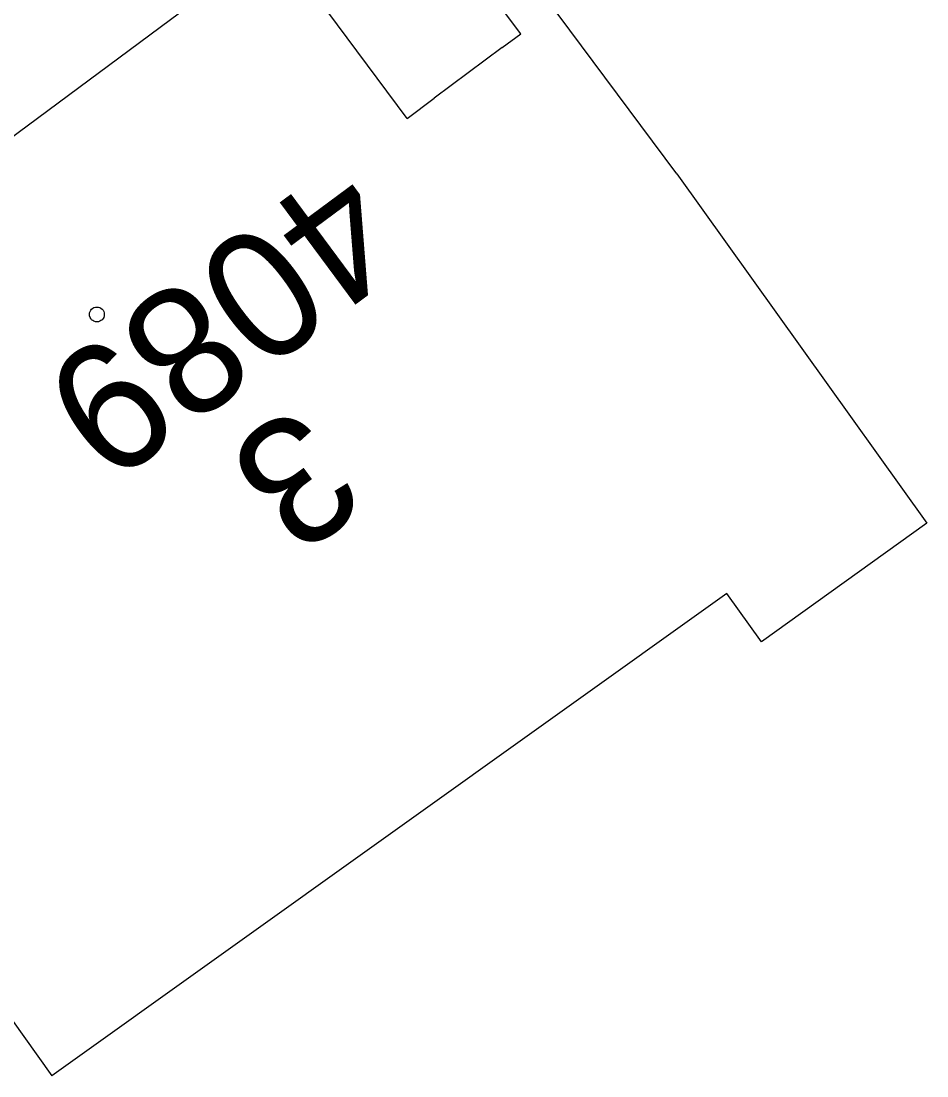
# Model space of a CAD drawing. Extents: x -668867 to -667827, y -1131943 to -1131019.
# Drawn here: x -668662.4 to -668651.72, y -1131368.58 to -1131356.14 of the extents above; entities that cross this region are included whole.
import ezdxf

# ---------------------------------------------------------------- set-up
doc = ezdxf.new("R2010")
doc.units = 0
for name, color, linetype in [('G_Budovy-znacky', 7, 'Continuous'), ('G_Budovy_Objekty', 7, 'Continuous'), ('G_Budovy_vstupy', 7, 'Continuous'), ('G_Cisla_orientacni', 7, 'Continuous'), ('G_Cisla_popisna', 7, 'Continuous')]:
    doc.layers.add(name, color=color, linetype=linetype)

msp = doc.modelspace()

# ---------------------------------------------------------------- linework, layer by layer
at = {"layer": 'G_Budovy-znacky'}
msp.add_circle((-668661.51, -1131359.6), 0.0875, dxfattribs=at)
at = {"layer": 'G_Budovy_Objekty'}
for p, q in [((-668654.67, -1131357.94), (-668657.66, -1131353.92)), ((-668656.51, -1131356.29), (-668658.07, -1131354.21)), ((-668667.45, -1131361.17), (-668659.4, -1131355.2)), ((-668657.85, -1131357.29), (-668659.4, -1131355.2)), ((-668656.73, -1131356.45), (-668656.51, -1131356.29)), ((-668657.85, -1131357.29), (-668657.53, -1131357.05)), ((-668654.67, -1131357.94), (-668651.72, -1131362.06)), ((-668651.72, -1131362.06), (-668653.67, -1131363.46)), ((-668654.08, -1131362.89), (-668662.04, -1131368.58)), ((-668653.67, -1131363.46), (-668654.08, -1131362.89)), ((-668664.47, -1131365.18), (-668662.04, -1131368.58))]:
    msp.add_line(p, q, dxfattribs=at)
at = {"layer": 'G_Budovy_vstupy'}
msp.add_line((-668656.73, -1131356.45), (-668657.53, -1131357.05), dxfattribs=at)

# ---------------------------------------------------------------- texts
at = {"layer": 'G_Cisla_orientacni'}
msp.add_text('3', height=1.5, rotation=216.5348, dxfattribs=at).set_placement((-668659.149, -1131360.619))
at = {"layer": 'G_Cisla_popisna'}
msp.add_text('4089', height=1.5, rotation=216.5348, dxfattribs=at).set_placement((-668658.66, -1131357.765))

doc.saveas('drawing.dxf')
